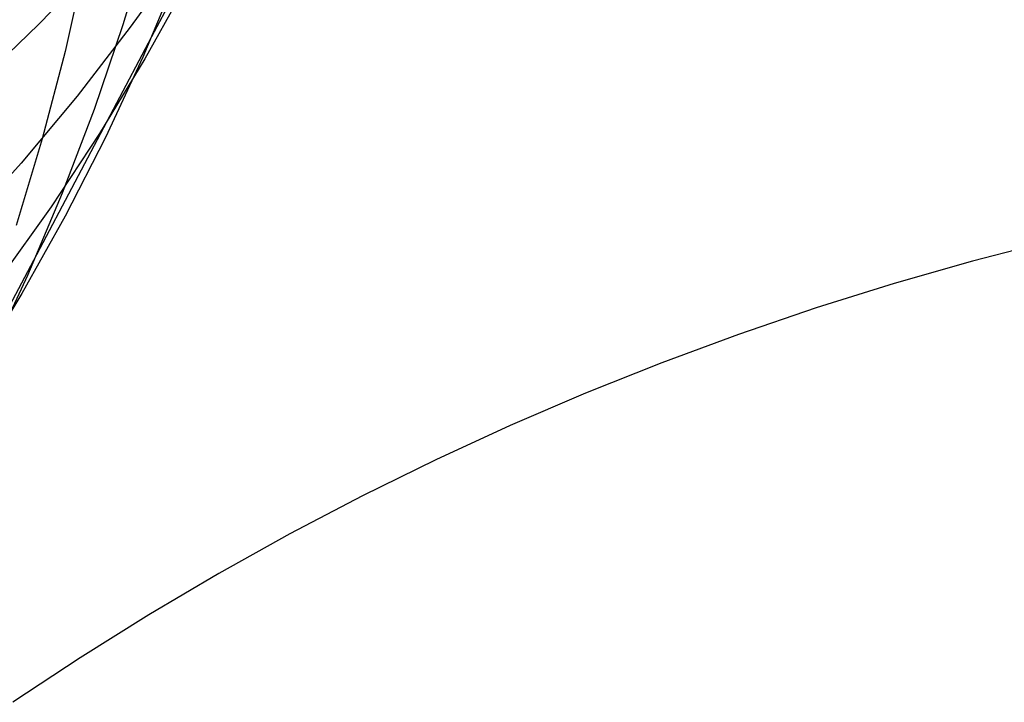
# Model space of a CAD drawing. Header units: millimetres. Extents: x 119 to 175.9, y -203.1 to -153.8.
# Tile 309 of 377: x 160.845 to 161.255, y -163.41 to -163.126. Entities that reach past the tile are written whole.
import ezdxf

# ---------------------------------------------------------------- set-up
doc = ezdxf.new("R2010")
doc.units = ezdxf.units.MM
doc.header["$MEASUREMENT"] = 0
doc.layers.add('Layer 01', color=5, linetype='Continuous', true_color=0x0000ff)

msp = doc.modelspace()

# ---------------------------------------------------------------- linework, layer by layer
at = {"layer": 'Layer 01'}
for p, q in [((160.95051, -163.03617, 29.81392), (160.89978, -163.13296, 30.11623)), ((160.89849, -163.09217, 30.46618), (160.88781, -163.12787, 30.45442)), ((160.91201, -163.09949, 29.4383), (160.89092, -163.12893, 29.42408)), ((160.87789, -163.10187, 29.07699), (160.85272, -163.12774, 29.06261)), ((160.87202, -163.10228, 30.7941), (160.86378, -163.13902, 30.78346)), ((160.91041, -163.10744, 30.12584), (160.89608, -163.1414, 30.11302)), ((160.91485, -163.11013, 29.78325), (160.89704, -163.14199, 29.7696)), ((160.85272, -163.12774, 29.06261), (160.82656, -163.15269, 29.04838)), ((160.89092, -163.12893, 29.42408), (160.86873, -163.15759, 29.40992)), ((160.88781, -163.12787, 30.45442), (160.87584, -163.16313, 30.44259)), ((160.89978, -163.13296, 30.11623), (160.85185, -163.22367, 30.42173)), ((160.86378, -163.13902, 30.78346), (160.85424, -163.17542, 30.77273)), ((160.89704, -163.14199, 29.7696), (160.87807, -163.17317, 29.75596)), ((160.89608, -163.1414, 30.11302), (160.88053, -163.1748, 30.10017)), ((160.86873, -163.15759, 29.40992), (160.84547, -163.18543, 29.39586)), ((160.87584, -163.16313, 30.44259), (160.8626, -163.19792, 30.43069)), ((160.87807, -163.17317, 29.75596), (160.85795, -163.20364, 29.74236)), ((160.88053, -163.1748, 30.10017), (160.86376, -163.20759, 30.08731)), ((160.85424, -163.17542, 30.77273), (160.8434, -163.21143, 30.7619)), ((160.84547, -163.18543, 29.39586), (160.82117, -163.21241, 29.3819)), ((160.8626, -163.19792, 30.43069), (160.84811, -163.23219, 30.41874)), ((160.85795, -163.20364, 29.74236), (160.8367, -163.23335, 29.72881)), ((160.86376, -163.20759, 30.08731), (160.84579, -163.23975, 30.07443)), ((161.27441, -163.21775, 25.96824), (161.24162, -163.22621, 25.97264)), ((160.85185, -163.22367, 30.42173), (160.80699, -163.30808, 30.73181)), ((161.24162, -163.22621, 25.97264), (161.20898, -163.23554, 25.97624)), ((160.84811, -163.23219, 30.41874), (160.83239, -163.26589, 30.40676)), ((161.20898, -163.23554, 25.97624), (161.17651, -163.24573, 25.97904)), ((160.84579, -163.23975, 30.07443), (160.82665, -163.27123, 30.06157)), ((161.17651, -163.24573, 25.97904), (161.14425, -163.25675, 25.98103)), ((161.14425, -163.25675, 25.98103), (161.11225, -163.2686, 25.98222)), ((161.11225, -163.2686, 25.98222), (161.08055, -163.28127, 25.98259)), ((161.08055, -163.28127, 25.98259), (161.04917, -163.29474, 25.98216)), ((161.04917, -163.29474, 25.98216), (161.01817, -163.30899, 25.98092)), ((161.01817, -163.30899, 25.98092), (160.98757, -163.32401, 25.97887)), ((160.98757, -163.32401, 25.97887), (160.95742, -163.33977, 25.97601)), ((160.95742, -163.33977, 25.97601), (160.92775, -163.35626, 25.97235)), ((160.92775, -163.35626, 25.97235), (160.89859, -163.37346, 25.96789)), ((160.89859, -163.37346, 25.96789), (160.86998, -163.39135, 25.96264)), ((160.86998, -163.39135, 25.96264), (160.84196, -163.40991, 25.95661))]:
    msp.add_line(p, q, dxfattribs=at)

doc.saveas('drawing.dxf')
